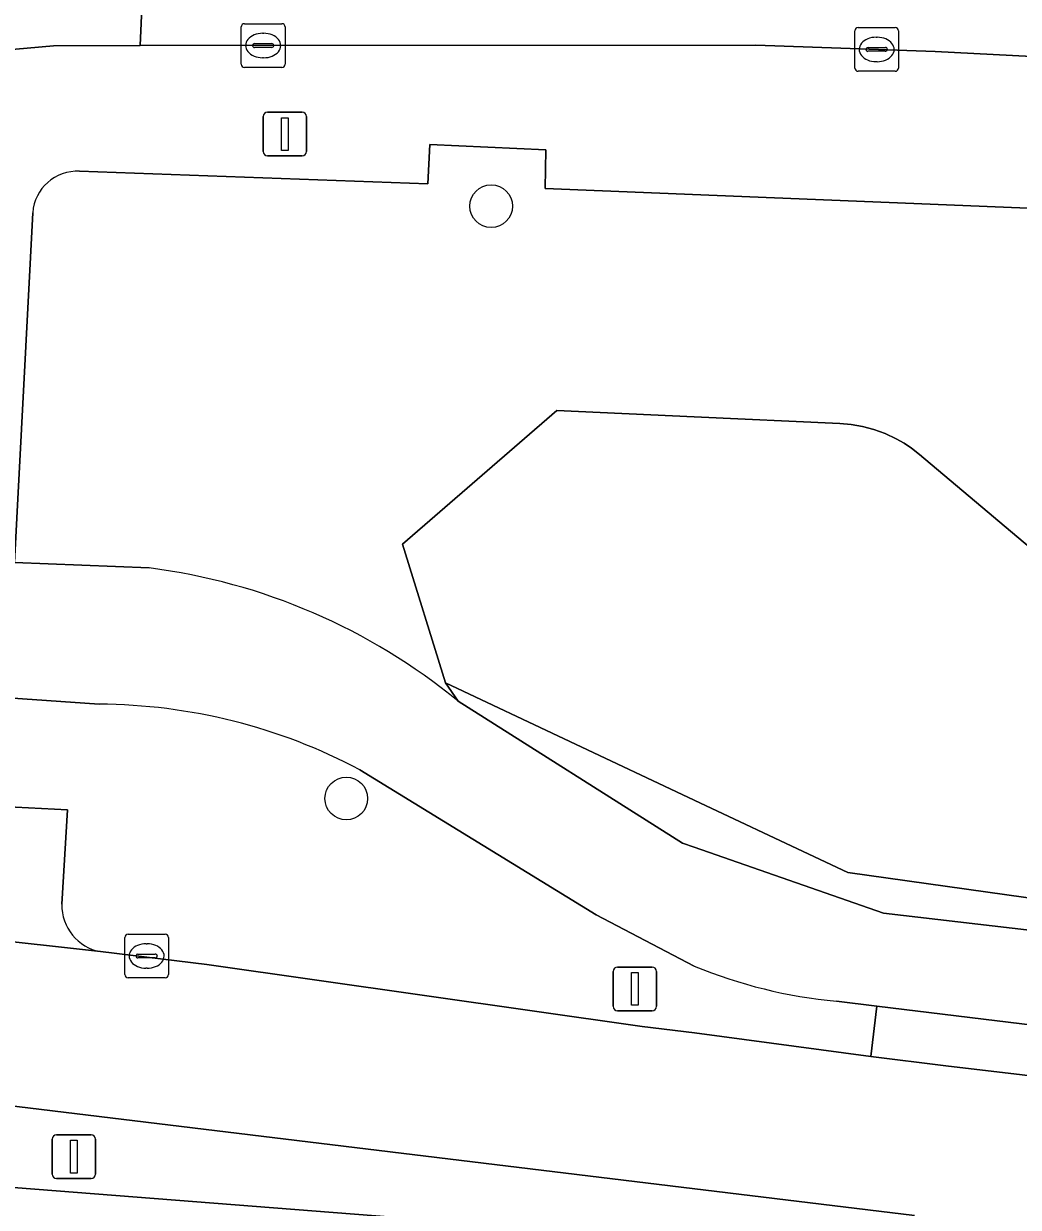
# Model space of a CAD drawing. Extents: x 159817 to 160765, y 380688 to 381638.
# Drawn here: x 159984.64 to 160007.42, y 380845.3 to 380872.41 of the extents above; entities that cross this region are included whole.
import ezdxf

# ---------------------------------------------------------------- set-up
doc = ezdxf.new("R2010")
doc.units = 0
for name, color, linetype in [('IMGEO_Berm_groen', 7, 'Continuous'), ('IMGEO_Berm_open', 7, 'Continuous'), ('IMGEO_Boom', 7, 'Continuous'), ('IMGEO_Fietspad_gesloten', 7, 'Continuous'), ('IMGEO_Kolk', 7, 'Continuous'), ('IMGEO_Lichtmast', 7, 'Continuous'), ('IMGEO_Rijbaan_lokaal_gesloten', 7, 'Continuous'), ('IMGEO_Rijbaan_lokaal_open', 7, 'Continuous'), ('IMGEO_Verkeersbordpaal', 7, 'Continuous'), ('IMGEO_Verkeerseiland_gesloten', 7, 'Continuous'), ('IMGEO_Voetpad_open', 7, 'Continuous')]:
    doc.layers.add(name, color=color, linetype=linetype)

msp = doc.modelspace()

# ---------------------------------------------------------------- linework, layer by layer
at = {"layer": 'IMGEO_Berm_groen'}
for points in [[(160170.952, 380848.196), (160169.444, 380861.549), (160005.773, 380868.257), (159996.586, 380868.629), (159996.603, 380869.516), (159993.946, 380869.644), (159993.895, 380868.739), (159985.923, 380869.026)], [(159984.849, 380868.076), (159984.435, 380860.069), (159987.519, 380859.942)], [(160134.865, 380851.138), (160080.604, 380853.22), (160053.703, 380854.587), (160044.707, 380855.323), (160010.391, 380858.132), (160005.16, 380862.539), (160004.973, 380862.685), (160004.804, 380862.798), (160004.624, 380862.902), (160004.374, 380863.02), (160004.112, 380863.115), (160003.849, 380863.185), (160003.59, 380863.231), (160003.334, 380863.253), (160000, 380863.404), (159996.856, 380863.546), (159993.316, 380860.49), (159994.3, 380857.307), (160000, 380854.623), (160002.757, 380853.325), (160003.518, 380852.966), (160012.104, 380851.759), (160070.071, 380848.524), (160134.742, 380846.157)], [(159994.59, 380856.891), (159994.3, 380857.307), (159993.316, 380860.49), (159996.856, 380863.546), (160000, 380863.404), (160003.334, 380863.253), (160003.59, 380863.231), (160003.849, 380863.185), (160004.112, 380863.115), (160004.374, 380863.02), (160004.624, 380862.902), (160004.804, 380862.798), (160004.973, 380862.685), (160005.16, 380862.539), (160010.391, 380858.132), (160044.707, 380855.323), (160053.703, 380854.587), (160080.604, 380853.22), (160134.865, 380851.138), (160141.219, 380857.313)], [(159994.3, 380857.307), (159994.59, 380856.891), (159999.731, 380853.641), (160000, 380853.547), (160004.332, 380852.032), (160013.632, 380850.952)], [(160156.349, 380845.961), (160156.14, 380847.719), (160134.742, 380846.157), (160070.071, 380848.524), (160012.104, 380851.759), (160003.518, 380852.966), (160002.757, 380853.325), (160000, 380854.623), (159994.3, 380857.307)], [(159986.368, 380856.821), (159984.287, 380856.971), (159984.155, 380854.475), (159985.646, 380854.4), (159985.516, 380852.238)], [(160000, 380850.82), (159997.756, 380851.999), (159992.342, 380855.319)], [(159986.401, 380851.154), (159988.837, 380850.856), (159998.809, 380849.438), (160000.002, 380849.293), (160004.044, 380848.755), (160004.181, 380849.906), (160003.255, 380850.019)]]:
    msp.add_lwpolyline(points, dxfattribs=at)
for centre, radius, start, end in [((159985.871, 380868.003), 1.025, 87.0949, 175.8934), ((159985.754, 380846.132), 13.922, 50.6046, 82.7169), ((159986.31, 380843.96), 12.861, 62.0315, 89.7426), ((159986.602, 380852.221), 1.086, 179.1171, 259.3407), ((160004.34, 380861.44), 11.473, 247.7748, 264.5756)]:
    msp.add_arc(centre, radius, start, end, dxfattribs=at)
at = {"layer": 'IMGEO_Berm_open'}
msp.add_lwpolyline([(160012.951, 380848.838), (160004.181, 380849.906), (160004.044, 380848.755), (160005.76, 380848.537), (160012.755, 380847.713), (160019.753, 380846.906)], dxfattribs=at)
at = {"layer": 'IMGEO_Boom'}
for centre in [(159995.347, 380868.229), (159992.031, 380854.661)]:
    msp.add_circle(centre, 0.489, dxfattribs=at)
at = {"layer": 'IMGEO_Fietspad_gesloten'}
for points in [[(159987.519, 380859.942), (159984.435, 380860.069), (159978.39, 380860.294), (159977.361, 380860.313), (159971.081, 380860.603), (159971.081, 380860.603)], [(159978.024, 380857.3), (159978.231, 380857.323), (159981.265, 380857.141), (159984.287, 380856.971), (159986.368, 380856.821)], [(160013.632, 380850.952), (160004.332, 380852.032), (160000, 380853.547), (159999.731, 380853.641), (159994.59, 380856.891)], [(159992.342, 380855.319), (159997.756, 380851.999), (160000, 380850.82)], [(160003.255, 380850.019), (160004.181, 380849.906), (160012.951, 380848.838)]]:
    msp.add_lwpolyline(points, dxfattribs=at)
for centre, radius, start, end in [((159985.754, 380846.132), 13.922, 50.6046, 82.7169), ((159986.31, 380843.96), 12.861, 62.0315, 89.7426), ((160004.34, 380861.44), 11.473, 247.7748, 264.5756)]:
    msp.add_arc(centre, radius, start, end, dxfattribs=at)
at = {"layer": 'IMGEO_Kolk'}
for p, q in [((159989.626, 380871.481), (159989.626, 380872.333)), ((159989.701, 380872.407), (159990.553, 380872.407)), ((159990.627, 380872.333), (159990.627, 380871.481)), ((160003.677, 380871.391), (160003.677, 380872.243)), ((160003.752, 380872.317), (160004.604, 380872.317)), ((160004.678, 380872.243), (160004.678, 380871.391)), ((159989.928, 380871.95), (159990.326, 380871.95)), ((159990.114, 380872.187), (159990.139, 380872.187)), ((160004.165, 380872.097), (160004.19, 380872.097)), ((159989.885, 380871.901), (159989.885, 380871.913)), ((159990.323, 380871.864), (159989.925, 380871.864)), ((159990.369, 380871.913), (159990.369, 380871.901)), ((160003.936, 380871.811), (160003.936, 380871.823)), ((160004.374, 380871.774), (160003.976, 380871.774)), ((160003.979, 380871.86), (160004.377, 380871.86)), ((160004.42, 380871.823), (160004.42, 380871.811)), ((159990.553, 380871.407), (159989.701, 380871.407)), ((159990.137, 380871.627), (159990.112, 380871.627)), ((160004.188, 380871.537), (160004.163, 380871.537)), ((160004.604, 380871.317), (160003.752, 380871.317)), ((159986.957, 380850.629), (159986.957, 380851.481)), ((159987.032, 380851.555), (159987.884, 380851.555)), ((159987.445, 380851.335), (159987.47, 380851.335)), ((159987.958, 380851.481), (159987.958, 380850.629)), ((159987.216, 380851.049), (159987.216, 380851.061)), ((159987.259, 380851.098), (159987.657, 380851.098)), ((159987.7, 380851.061), (159987.7, 380851.049)), ((159987.654, 380851.012), (159987.256, 380851.012)), ((159987.884, 380850.555), (159987.032, 380850.555)), ((159987.468, 380850.775), (159987.443, 380850.775))]:
    msp.add_line(p, q, dxfattribs=at)
for points in [[(159989.626, 380871.481), (159989.626, 380872.333)], [(159989.701, 380872.407), (159990.553, 380872.407)], [(159990.627, 380872.333), (159990.627, 380871.481)], [(160003.677, 380871.391), (160003.677, 380872.243)], [(160003.752, 380872.317), (160004.604, 380872.317)], [(160004.678, 380872.243), (160004.678, 380871.391)], [(159990.553, 380871.407), (159989.701, 380871.407)], [(160004.604, 380871.317), (160003.752, 380871.317)], [(159986.957, 380850.629), (159986.957, 380851.481)], [(159987.032, 380851.555), (159987.884, 380851.555)], [(159987.958, 380851.481), (159987.958, 380850.629)], [(159987.884, 380850.555), (159987.032, 380850.555)]]:
    msp.add_lwpolyline(points, dxfattribs=at)
for centre, radius, start, end in [((159989.703, 380872.331), 0.0765, 91.552, 178.448), ((159989.703, 380872.331), 0.0765, 91.552, 178.448), ((159990.551, 380872.331), 0.0765, 1.552, 88.448), ((159990.551, 380872.331), 0.0765, 1.552, 88.448), ((160003.754, 380872.241), 0.0765, 91.552, 178.448), ((160003.754, 380872.241), 0.0765, 91.552, 178.448), ((160004.602, 380872.241), 0.0765, 1.552, 88.448), ((160004.602, 380872.241), 0.0765, 1.552, 88.448), ((159989.925, 380871.91), 0.0403, 85.8775, 175.7526), ((159990.33, 380871.912), 0.0386, 1.7309, 96.639), ((159989.922, 380871.9), 0.0366, 178.938, 274.7102), ((159990.326, 380871.907), 0.043, 264.8664, 352.4533), ((160003.976, 380871.82), 0.0403, 85.8775, 175.7526), ((160003.973, 380871.81), 0.0366, 178.938, 274.7102), ((160004.377, 380871.817), 0.043, 264.8664, 352.4533), ((160004.381, 380871.822), 0.0386, 1.7309, 96.639), ((159989.703, 380871.483), 0.0765, 181.552, 268.448), ((159989.703, 380871.483), 0.0765, 181.552, 268.448), ((159990.551, 380871.483), 0.0765, 271.552, 358.448), ((159990.551, 380871.483), 0.0765, 271.552, 358.448), ((160003.754, 380871.393), 0.0765, 181.552, 268.448), ((160003.754, 380871.393), 0.0765, 181.552, 268.448), ((160004.602, 380871.393), 0.0765, 271.552, 358.448), ((160004.602, 380871.393), 0.0765, 271.552, 358.448), ((159987.034, 380851.479), 0.0765, 91.552, 178.448), ((159987.034, 380851.479), 0.0765, 91.552, 178.448), ((159987.882, 380851.479), 0.0765, 1.552, 88.448), ((159987.882, 380851.479), 0.0765, 1.552, 88.448), ((159987.256, 380851.058), 0.0403, 85.8775, 175.7526), ((159987.661, 380851.06), 0.0386, 1.7309, 96.639), ((159987.253, 380851.048), 0.0366, 178.938, 274.7102), ((159987.657, 380851.055), 0.043, 264.8664, 352.4533), ((159987.034, 380850.631), 0.0765, 181.552, 268.448), ((159987.034, 380850.631), 0.0765, 181.552, 268.448), ((159987.882, 380850.631), 0.0765, 271.552, 358.448), ((159987.882, 380850.631), 0.0765, 271.552, 358.448)]:
    msp.add_arc(centre, radius, start, end, dxfattribs=at)
for centre, major_axis, ratio, start_param, end_param in [((159990.113, 380871.907), (-0.387, 0.002), 0.722429, 4.712389, 7.853982), ((159990.138, 380871.907), (-0.39, 0.002), 0.717154, 1.570796, 4.712389), ((160004.164, 380871.817), (-0.387, 0.002), 0.722429, 4.712389, 7.853982), ((160004.189, 380871.817), (-0.39, 0.002), 0.717154, 1.570796, 4.712389), ((159987.444, 380851.055), (-0.387, 0.002), 0.722429, 4.712389, 7.853982), ((159987.469, 380851.055), (-0.39, 0.002), 0.717154, 1.570796, 4.712389)]:
    msp.add_ellipse(centre, major_axis=major_axis, ratio=ratio, start_param=start_param, end_param=end_param, dxfattribs=at)
at = {"layer": 'IMGEO_Lichtmast'}
for p, q in [((159990.227, 380870.379), (159991.017, 380870.379)), ((159991.017, 380870.379), (159990.227, 380870.379)), ((159990.127, 380869.479), (159990.127, 380870.279)), ((159990.127, 380870.279), (159990.127, 380869.479)), ((159991.117, 380870.279), (159991.117, 380869.479)), ((159991.117, 380869.479), (159991.117, 380870.279)), ((159991.017, 380869.379), (159990.227, 380869.379)), ((159990.227, 380869.379), (159991.017, 380869.379)), ((159985.295, 380846.058), (159985.295, 380846.858)), ((159985.295, 380846.858), (159985.295, 380846.058)), ((159985.395, 380846.958), (159986.185, 380846.958)), ((159986.185, 380846.958), (159985.395, 380846.958)), ((159986.285, 380846.858), (159986.285, 380846.058)), ((159986.285, 380846.058), (159986.285, 380846.858)), ((159986.185, 380845.958), (159985.395, 380845.958)), ((159985.395, 380845.958), (159986.185, 380845.958))]:
    msp.add_line(p, q, dxfattribs=at)
for points in [[(159990.547, 380870.254), (159990.697, 380870.254), (159990.697, 380869.504), (159990.547, 380869.504), (159990.547, 380870.254)], [(159985.715, 380846.833), (159985.865, 380846.833), (159985.865, 380846.083), (159985.715, 380846.083), (159985.715, 380846.833)]]:
    msp.add_lwpolyline(points, dxfattribs=at)
for centre, start, end in [((159990.227, 380870.279), 90, 180), ((159990.227, 380870.279), 90, 180), ((159991.017, 380870.279), 0, 90), ((159991.017, 380870.279), 360, 90), ((159990.227, 380869.479), 180, 270), ((159990.227, 380869.479), 180, 270), ((159991.017, 380869.479), 270, 0), ((159991.017, 380869.479), 270, 0), ((159985.395, 380846.858), 90, 180), ((159985.395, 380846.858), 90, 180), ((159986.185, 380846.858), 0, 90), ((159986.185, 380846.858), 360, 90), ((159985.395, 380846.058), 180, 270), ((159985.395, 380846.058), 180, 270), ((159986.185, 380846.058), 270, 0), ((159986.185, 380846.058), 270, 0)]:
    msp.add_arc(centre, 0.1, start, end, dxfattribs=at)
at = {"layer": 'IMGEO_Rijbaan_lokaal_gesloten'}
for points in [[(160019.753, 380846.906), (160012.755, 380847.713), (160005.76, 380848.537), (160004.044, 380848.755), (160000.002, 380849.293), (159998.809, 380849.438), (159988.837, 380850.856), (159986.401, 380851.154), (159983.569, 380851.467), (159973.912, 380851.991), (159969.848, 380852.073), (159969.848, 380852.073), (159969.187, 380847.502)], [(159969.187, 380847.502), (159977.084, 380848.33), (159977.173, 380848.325), (159977.737, 380848.283), (159980.791, 380847.98), (159984.231, 380847.638), (160005.042, 380845.114)], [(160004.905, 380844.151), (159984.013, 380845.785), (159980.681, 380846.05), (159977.667, 380846.29), (159968.895, 380845.483), (159968.675, 380843.958), (159983.987, 380843.703), (159983.837, 380840.953), (159983.877, 380840.951), (160013.174, 380839.819), (160024.863, 380839.289), (160059.921, 380837.918), (160101.272, 380836.242), (160131.344, 380835.06), (160148.549, 380834.366)]]:
    msp.add_lwpolyline(points, dxfattribs=at)
at = {"layer": 'IMGEO_Rijbaan_lokaal_open'}
msp.add_lwpolyline([(159984.118, 380871.793), (159985.324, 380871.897), (159987.308, 380871.906), (159987.534, 380876.872), (159983.589, 380877.007)], dxfattribs=at)
msp.add_lwpolyline([(160008.619, 380871.611), (160037.659, 380870.474), (160043.26, 380870.238), (160043.442, 380874.732), (160000, 380876.443), (159992.758, 380876.736), (159987.534, 380876.872), (159987.308, 380871.906), (160001.409, 380871.913), (160005.518, 380871.771)], close=True, dxfattribs=at)
at = {"layer": 'IMGEO_Verkeersbordpaal'}
for p, q in [((159998.243, 380850.802), (159999.033, 380850.802)), ((159999.033, 380850.802), (159998.243, 380850.802)), ((159998.143, 380849.902), (159998.143, 380850.702)), ((159998.143, 380850.702), (159998.143, 380849.902)), ((159999.133, 380850.702), (159999.133, 380849.902)), ((159999.133, 380849.902), (159999.133, 380850.702)), ((159999.033, 380849.802), (159998.243, 380849.802)), ((159998.243, 380849.802), (159999.033, 380849.802))]:
    msp.add_line(p, q, dxfattribs=at)
msp.add_lwpolyline([(159998.563, 380850.677), (159998.713, 380850.677), (159998.713, 380849.927), (159998.563, 380849.927), (159998.563, 380850.677)], dxfattribs=at)
for centre, start, end in [((159998.243, 380850.702), 90, 180), ((159998.243, 380850.702), 90, 180), ((159999.033, 380850.702), 0, 90), ((159999.033, 380850.702), 360, 90), ((159998.243, 380849.902), 180, 270), ((159998.243, 380849.902), 180, 270), ((159999.033, 380849.902), 270, 0), ((159999.033, 380849.902), 270, 0)]:
    msp.add_arc(centre, 0.1, start, end, dxfattribs=at)
at = {"layer": 'IMGEO_Verkeerseiland_gesloten'}
for points in [[(160005.042, 380845.114), (159984.231, 380847.638)], [(159984.013, 380845.785), (160004.905, 380844.151)]]:
    msp.add_lwpolyline(points, dxfattribs=at)
at = {"layer": 'IMGEO_Voetpad_open'}
for points in [[(160008.619, 380871.611), (160005.518, 380871.771), (160001.409, 380871.913), (159987.308, 380871.906), (159985.324, 380871.897), (159984.118, 380871.793)], [(159985.923, 380869.026), (159993.895, 380868.739), (159993.946, 380869.644), (159996.603, 380869.516), (159996.586, 380868.629), (160005.773, 380868.257), (160169.444, 380861.549), (160169.293, 380862.879), (160168.811, 380864.208)], [(159984.435, 380860.069), (159984.849, 380868.076)], [(159985.646, 380854.4), (159984.155, 380854.475), (159984.287, 380856.971), (159981.265, 380857.141), (159981.043, 380852.414), (159983.569, 380851.467), (159986.401, 380851.154)], [(159985.516, 380852.238), (159985.646, 380854.4)]]:
    msp.add_lwpolyline(points, dxfattribs=at)
for centre, radius, start, end in [((159985.871, 380868.003), 1.025, 87.0949, 175.8934), ((159986.602, 380852.221), 1.086, 179.1171, 259.3407)]:
    msp.add_arc(centre, radius, start, end, dxfattribs=at)

doc.saveas('drawing.dxf')
